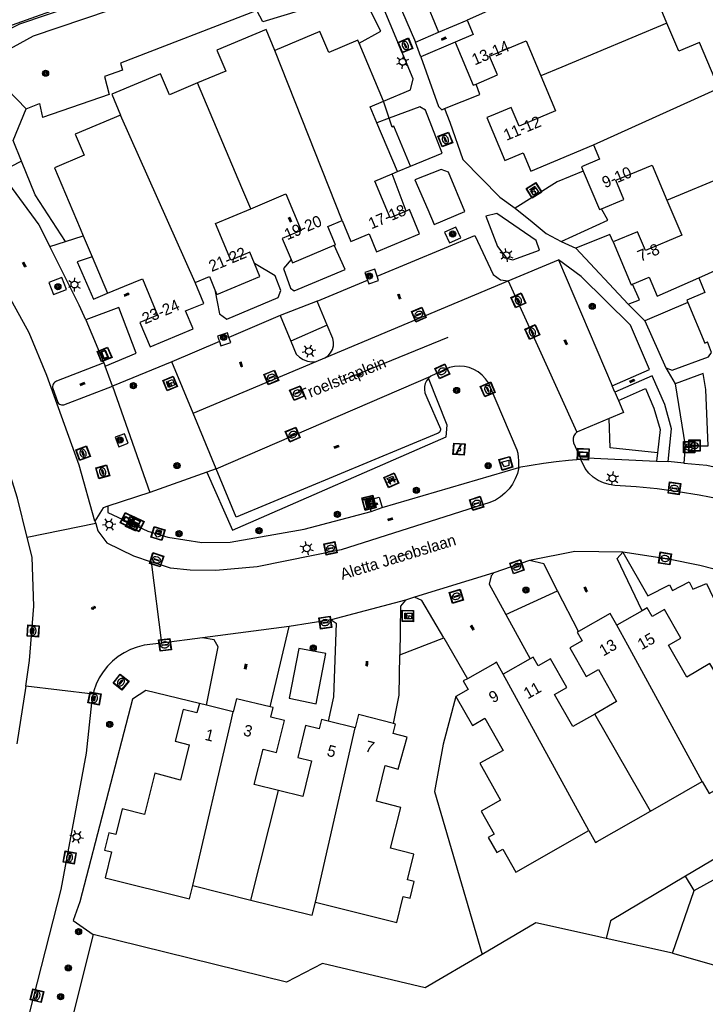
# Model space of a CAD drawing. Header units: metres. Extents: x 93870 to 95789, y 463036 to 464040.
# Tile 327 of 344: x 95543 to 95604, y 463546 to 463633. Entities that reach past the tile are written whole.
import ezdxf
from ezdxf.enums import TextEntityAlignment as Align

# ---------------------------------------------------------------- set-up
doc = ezdxf.new("R2010")
doc.units = ezdxf.units.M
doc.header["$LTSCALE"] = 25.4
for name, color, linetype in [('B_BEBOUWINGSGRENS_0', 1, 'Continuous'), ('B_LUIFEL_1', 200, 'Continuous'), ('B_TUSSENMUUR_0', 7, 'Continuous'), ('G_GRENS_ALGEMEEN_0', 7, 'Continuous'), ('Q_AFVALBAK_0', 7, 'Continuous'), ('Q_BANK_0', 7, 'Continuous'), ('Q_BOOM_0', 3, 'Continuous'), ('Q_BRANDKRAAN_0', 5, 'Continuous'), ('Q_BRIEVENBUS_0', 7, 'Continuous'), ('Q_DAMWAND_0', 6, 'Continuous'), ('Q_ELEKTRAKAST_0', 7, 'Continuous'), ('Q_INSPECTIE_OF_RIOOLPUT_0', 253, 'Continuous'), ('Q_KOLK_0', 254, 'Continuous'), ('Q_LICHTMAST_0', 2, 'Continuous'), ('Q_RECLAMEZUIL_0', 232, 'Continuous'), ('Q_SPEELVOORZIENING_0', 45, 'Continuous'), ('Q_STRAATNAAMBORD_0', 7, 'Continuous'), ('S_GBKN_SYMBOOL_GV_GROOT_0', 7, 'Continuous'), ('S_GBKN_SYMBOOL_OV_GROOT_0', 7, 'Continuous'), ('T_CULTUURGRENS_0', 76, 'Continuous'), ('T_HAAG_0', 87, 'Continuous'), ('T_HEK_0', 57, 'Continuous'), ('T_HEK_LIJN_0', 6, 'Continuous'), ('T_WALBESCHERMING_0', 45, 'Continuous'), ('V_WEGGRENS_0', 7, 'Continuous'), ('Z_GBKN_HUISNUMMER_0', 252, 'Continuous'), ('Z_STRAATNAAM_0', 252, 'Continuous')]:
    doc.layers.add(name, color=color, linetype=linetype)

# ---------------------------------------------------------------- blocks, each defined once
blk = doc.blocks.new('Q_AFVALBAK')
for points in [[(-0.5, 0.5), (0.5, 0.5), (0.5, -0.5), (-0.5, -0.5)], [(-0.336, 0.197), (0.331, 0.197), (0.19, -0.251), (-0.196, -0.251)]]:
    blk.add_lwpolyline(points, close=True)
blk.add_lwpolyline([(-0.442, 0.464), (0.438, 0.464, -0.414214), (0.459, 0.442), (0.459, -0.437, -0.414214), (0.438, -0.459), (-0.442, -0.459, -0.414214), (-0.463, -0.437), (-0.463, 0.442), (-0.463, 0.444), (-0.463, 0.446), (-0.463, 0.448), (-0.462, 0.45), (-0.461, 0.451), (-0.46, 0.453), (-0.459, 0.455), (-0.458, 0.456), (-0.457, 0.457), (-0.456, 0.459), (-0.454, 0.46), (-0.453, 0.461), (-0.451, 0.462), (-0.449, 0.462), (-0.447, 0.463), (-0.446, 0.463), (-0.444, 0.464), (-0.442, 0.464)], format="xyb")
blk = doc.blocks.new('Q_STRAATNAAMBORD')
for points in [[(-0.5, 0.5), (0.5, 0.5), (0.5, -0.5), (-0.5, -0.5)], [(-0.369, 0.22), (0.358, 0.22), (0.358, -0.214), (-0.369, -0.214)]]:
    blk.add_lwpolyline(points, close=True)
for points in [[(-0.442, 0.464), (0.438, 0.464, -0.414214), (0.459, 0.442), (0.459, -0.437, -0.414214), (0.438, -0.459), (-0.442, -0.459, -0.414214), (-0.463, -0.437), (-0.463, 0.442), (-0.463, 0.444), (-0.463, 0.446), (-0.463, 0.448), (-0.462, 0.45), (-0.461, 0.451), (-0.46, 0.453), (-0.459, 0.455), (-0.458, 0.456), (-0.457, 0.457), (-0.456, 0.459), (-0.454, 0.46), (-0.453, 0.461), (-0.451, 0.462), (-0.449, 0.462), (-0.447, 0.463), (-0.446, 0.463), (-0.444, 0.464), (-0.442, 0.464)], [(-0.287, 0.16), (0.281, 0.16, -0.414214), (0.303, 0.139), (0.303, -0.134, -0.414214), (0.281, -0.156), (-0.287, -0.156, -0.414214), (-0.308, -0.134), (-0.308, 0.139), (-0.308, 0.14), (-0.308, 0.142), (-0.307, 0.144), (-0.307, 0.146), (-0.306, 0.148), (-0.305, 0.149), (-0.304, 0.151), (-0.303, 0.152), (-0.302, 0.154), (-0.3, 0.155), (-0.299, 0.156), (-0.297, 0.157), (-0.296, 0.158), (-0.294, 0.159), (-0.292, 0.159), (-0.29, 0.16), (-0.288, 0.16), (-0.287, 0.16)]]:
    blk.add_lwpolyline(points, format="xyb")
blk = doc.blocks.new('Q_ELEKTRAKAST')
for points in [[(-0.5, 0.5), (0.5, 0.5), (0.5, -0.5), (-0.5, -0.5)], [(-0.262, 0.264), (0.25, 0.264), (0.25, 0.187), (-0.262, 0.187)], [(-0.262, 0.107), (0.25, 0.107), (0.25, -0.332), (-0.262, -0.332)]]:
    blk.add_lwpolyline(points, close=True)
blk.add_lwpolyline([(-0.442, 0.464), (0.438, 0.464, -0.414214), (0.459, 0.442), (0.459, -0.437, -0.414214), (0.438, -0.459), (-0.442, -0.459, -0.414214), (-0.463, -0.437), (-0.463, 0.442), (-0.463, 0.444), (-0.463, 0.446), (-0.463, 0.448), (-0.462, 0.45), (-0.461, 0.451), (-0.46, 0.453), (-0.459, 0.455), (-0.458, 0.456), (-0.457, 0.457), (-0.456, 0.459), (-0.454, 0.46), (-0.453, 0.461), (-0.451, 0.462), (-0.449, 0.462), (-0.447, 0.463), (-0.446, 0.463), (-0.444, 0.464), (-0.442, 0.464)], format="xyb")
blk.add_lwpolyline([(-0.177, 0.001, -1), (-0.177, -0.069, -1)], format="xyb", close=True)
blk.add_lwpolyline([(0.044, 0.088), (-0.056, -0.112), (0.044, -0.112), (-0.056, -0.312)])
blk = doc.blocks.new('Q_LICHTMAST')
for points in [[(-0.26, 0.15), (-0.52, 0.3)], [(0, 0.3), (0, 0.6)], [(0.26, 0.15), (0.52, 0.3)], [(-0.26, -0.15), (-0.52, -0.3)], [(0, -0.3), (0, -0.6)], [(0.26, -0.15), (0.52, -0.3)]]:
    blk.add_lwpolyline(points)
blk.add_circle((0, 0), 0.3)
blk = doc.blocks.new('Q_KOLK')
blk.add_lwpolyline([(-0.5, 0.5), (0.5, 0.5), (0.5, -0.5), (-0.5, -0.5)], close=True)
for points in [[(-0.442, 0.464), (0.438, 0.464, -0.414214), (0.459, 0.442), (0.459, -0.437, -0.414214), (0.438, -0.459), (-0.442, -0.459, -0.414214), (-0.463, -0.437), (-0.463, 0.442, -0.414214), (-0.442, 0.464)], [(-0.345, 0.105, 0.380426), (-0.276, -0.18)], [(-0.008, 0.266, 0.240218), (-0.345, 0.105)], [(-0.194, 0.045, 0.853344), (-0.194, -0.032)], [(0.331, 0.111, 0.240191), (-0.008, 0.266)], [(0.185, -0.032, 0.849746), (0.185, 0.045)], [(0.267, -0.176, 0.380426), (0.331, 0.111)], [(-0.276, -0.18, 0.148452), (0.012, -0.257)], [(0.012, -0.257, 0.131742), (0.267, -0.176)]]:
    blk.add_lwpolyline(points, format="xyb")
for points in [[(-0.194, 0.045), (0.185, 0.045)], [(0.185, -0.032), (-0.194, -0.032)]]:
    blk.add_lwpolyline(points)
blk = doc.blocks.new('Q_INSPECTIE_OF_RIOOLPUT')
blk.add_lwpolyline([(-0.5, 0.5), (0.5, 0.5), (0.5, -0.5), (-0.5, -0.5)], close=True)
for points in [[(-0.442, 0.464), (0.438, 0.464, -0.414214), (0.459, 0.442), (0.459, -0.437, -0.414214), (0.438, -0.459), (-0.442, -0.459, -0.414214), (-0.463, -0.437), (-0.463, 0.442), (-0.463, 0.444), (-0.463, 0.446), (-0.463, 0.448), (-0.462, 0.45), (-0.461, 0.451), (-0.46, 0.453), (-0.459, 0.455), (-0.458, 0.456), (-0.457, 0.457), (-0.456, 0.459), (-0.454, 0.46), (-0.453, 0.461), (-0.451, 0.462), (-0.449, 0.462), (-0.447, 0.463), (-0.446, 0.463), (-0.444, 0.464), (-0.442, 0.464)], [(-0.345, 0.105, 0.380426), (-0.276, -0.18)], [(-0.008, 0.266, 0.240218), (-0.345, 0.105)], [(-0.194, 0.045, 0.853344), (-0.194, -0.032)], [(0.331, 0.111, 0.240191), (-0.008, 0.266)], [(0.185, -0.032, 0.849746), (0.185, 0.045)], [(0.267, -0.176, 0.380426), (0.331, 0.111)], [(-0.276, -0.18, 0.148452), (0.012, -0.257)], [(0.012, -0.257, 0.131742), (0.267, -0.176)]]:
    blk.add_lwpolyline(points, format="xyb")
for points in [[(-0.194, 0.045), (0.185, 0.045)], [(0.185, -0.032), (-0.194, -0.032)]]:
    blk.add_lwpolyline(points)
blk = doc.blocks.new('Q_BRANDKRAAN')
blk.add_lwpolyline([(-0.5, 0.5), (0.5, 0.5), (0.5, -0.5), (-0.5, -0.5)], close=True)
for points in [[(-0.442, 0.464), (0.438, 0.464, -0.414214), (0.459, 0.442), (0.459, -0.437, -0.414214), (0.438, -0.459), (-0.442, -0.459, -0.414214), (-0.463, -0.437), (-0.463, 0.442), (-0.463, 0.444), (-0.463, 0.446), (-0.463, 0.448), (-0.462, 0.45), (-0.461, 0.451), (-0.46, 0.453), (-0.459, 0.455), (-0.458, 0.456), (-0.457, 0.457), (-0.456, 0.459), (-0.454, 0.46), (-0.453, 0.461), (-0.451, 0.462), (-0.449, 0.462), (-0.447, 0.463), (-0.446, 0.463), (-0.444, 0.464), (-0.442, 0.464)], [(-0.345, 0.105, 0.380426), (-0.276, -0.18)], [(-0.008, 0.266, 0.240218), (-0.345, 0.105)], [(-0.194, 0.045, 0.853344), (-0.194, -0.032)], [(0.331, 0.111, 0.240191), (-0.008, 0.266)], [(0.185, -0.032, 0.849746), (0.185, 0.045)], [(0.267, -0.176, 0.380426), (0.331, 0.111)], [(-0.276, -0.18, 0.148452), (0.012, -0.257)], [(0.012, -0.257, 0.131742), (0.267, -0.176)]]:
    blk.add_lwpolyline(points, format="xyb")
for points in [[(-0.194, 0.045), (0.185, 0.045)], [(0.185, -0.032), (-0.194, -0.032)]]:
    blk.add_lwpolyline(points)
blk = doc.blocks.new('Q_SPEELVOORZIENING')
blk.add_lwpolyline([(-0.5, 0.5), (0.5, 0.5), (0.5, -0.5), (-0.5, -0.5)], close=True)
for points in [[(-0.442, 0.464), (0.438, 0.464, -0.414214), (0.459, 0.442), (0.459, -0.437, -0.414214), (0.438, -0.459), (-0.442, -0.459, -0.414214), (-0.463, -0.437), (-0.463, 0.442), (-0.463, 0.444), (-0.463, 0.446), (-0.463, 0.448), (-0.462, 0.45), (-0.461, 0.451), (-0.46, 0.453), (-0.459, 0.455), (-0.458, 0.456), (-0.457, 0.457), (-0.456, 0.459), (-0.454, 0.46), (-0.453, 0.461), (-0.451, 0.462), (-0.449, 0.462), (-0.447, 0.463), (-0.446, 0.463), (-0.444, 0.464), (-0.442, 0.464)], [(-0.363, 0.198, 1.168313), (-0.386, 0.141)], [(-0.087, 0.021, 0.778987), (-0.04, -0.167)], [(-0.04, -0.167, 0.508825), (0.056, -0.036)], [(0.355, -0.156, 1.031322), (0.378, -0.1)]]:
    blk.add_lwpolyline(points, format="xyb")
for points in [[(-0.386, 0.141), (-0.087, 0.021)], [(-0.363, 0.198), (0.378, -0.1)], [(0.056, -0.036), (0.355, -0.156)]]:
    blk.add_lwpolyline(points)
blk = doc.blocks.new('Q_BRIEVENBUS')
for points in [[(-0.5, 0.5), (0.5, 0.5), (0.5, -0.5), (-0.5, -0.5)], [(-0.31, 0.1), (-0.053, 0.1), (-0.031, 0.031), (-0.053, 0.01), (-0.31, 0.01), (-0.332, 0.031)], [(0.056, 0.1), (0.314, 0.1), (0.335, 0.031), (0.314, 0.01), (0.056, 0.01), (0.035, 0.031)]]:
    blk.add_lwpolyline(points, close=True)
blk.add_lwpolyline([(-0.442, 0.464), (0.438, 0.464, -0.414214), (0.459, 0.442), (0.459, -0.437, -0.414214), (0.438, -0.459), (-0.442, -0.459, -0.414214), (-0.463, -0.437), (-0.463, 0.442), (-0.463, 0.444), (-0.463, 0.446), (-0.463, 0.448), (-0.462, 0.45), (-0.461, 0.451), (-0.46, 0.453), (-0.459, 0.455), (-0.458, 0.456), (-0.457, 0.457), (-0.456, 0.459), (-0.454, 0.46), (-0.453, 0.461), (-0.451, 0.462), (-0.449, 0.462), (-0.447, 0.463), (-0.446, 0.463), (-0.444, 0.464), (-0.442, 0.464)], format="xyb")
blk = doc.blocks.new('Q_RECLAMEZUIL')
blk.add_lwpolyline([(-0.5, 0.5), (0.5, 0.5), (0.5, -0.5), (-0.5, -0.5)], close=True)
for points in [[(-0.442, 0.464), (0.438, 0.464, -0.414214), (0.459, 0.442), (0.459, -0.437, -0.414214), (0.438, -0.459), (-0.442, -0.459, -0.414214), (-0.463, -0.437), (-0.463, 0.442), (-0.463, 0.444), (-0.463, 0.446), (-0.463, 0.448), (-0.462, 0.45), (-0.461, 0.451), (-0.46, 0.453), (-0.459, 0.455), (-0.458, 0.456), (-0.457, 0.457), (-0.456, 0.459), (-0.454, 0.46), (-0.453, 0.461), (-0.451, 0.462), (-0.449, 0.462), (-0.447, 0.463), (-0.446, 0.463), (-0.444, 0.464), (-0.442, 0.464)], [(-0.132, 0.045, 0.550274), (-0.132, -0.036)], [(0.126, -0.036, 0.506565), (0.126, 0.045)], [(-0.132, -0.14, 0.502509), (-0.132, -0.221)], [(0.126, -0.221, 0.554525), (0.126, -0.14)]]:
    blk.add_lwpolyline(points, format="xyb")
for points in [[(-0.228, 0.17), (-0.002, 0.326), (0.215, 0.17)], [(0.215, 0.17), (0.215, -0.318), (-0.228, -0.318), (-0.228, 0.17)], [(-0.132, 0.045), (0.126, 0.045)], [(0.126, -0.036), (-0.132, -0.036)], [(-0.132, -0.14), (0.126, -0.14)], [(0.126, -0.221), (-0.132, -0.221)]]:
    blk.add_lwpolyline(points)
blk = doc.blocks.new('Q_BANK')
blk.add_lwpolyline([(-0.5, 0.5), (0.5, 0.5), (0.5, -0.5), (-0.5, -0.5)], close=True)
blk.add_lwpolyline([(-0.442, 0.464), (0.438, 0.464, -0.414214), (0.459, 0.442), (0.459, -0.437, -0.414214), (0.438, -0.459), (-0.442, -0.459, -0.414214), (-0.463, -0.437), (-0.463, 0.442), (-0.463, 0.444), (-0.463, 0.446), (-0.463, 0.448), (-0.462, 0.45), (-0.461, 0.451), (-0.46, 0.453), (-0.459, 0.455), (-0.458, 0.456), (-0.457, 0.457), (-0.456, 0.459), (-0.454, 0.46), (-0.453, 0.461), (-0.451, 0.462), (-0.449, 0.462), (-0.447, 0.463), (-0.446, 0.463), (-0.444, 0.464), (-0.442, 0.464)], format="xyb")
for points in [[(-0.267, 0.022), (-0.366, -0.078)], [(-0.18, 0.132), (-0.267, 0.132), (-0.267, 0.276)], [(-0.267, 0.276), (0.258, 0.276), (0.258, 0.132), (0.173, 0.132)], [(-0.18, 0.022), (-0.267, 0.022)], [(-0.267, 0.022), (-0.18, 0.022)], [(-0.18, 0.022), (-0.18, 0.132)], [(-0.18, 0.132), (-0.144, 0.132)], [(-0.144, 0.132), (-0.144, 0.022)], [(0.131, 0.132), (-0.144, 0.132)], [(0.131, 0.022), (-0.144, 0.022)], [(-0.144, 0.022), (0.131, 0.022)], [(0.131, 0.022), (-0.144, 0.022)], [(-0.144, 0.022), (0.131, 0.022)], [(-0.144, 0.022), (0.131, 0.022)], [(0.131, 0.022), (0.131, 0.132)], [(0.131, 0.132), (0.173, 0.132)], [(0.173, 0.132), (0.173, 0.022)], [(0.173, 0.022), (0.255, 0.022)], [(0.173, 0.022), (0.255, 0.022)], [(0.255, 0.022), (0.357, -0.078)], [(-0.236, -0.078), (-0.366, -0.078)], [(-0.192, -0.078), (-0.192, -0.27), (-0.236, -0.27), (-0.236, -0.078)], [(-0.236, -0.078), (-0.192, -0.078)], [(0.183, -0.078), (-0.192, -0.078)], [(0.226, -0.078), (0.226, -0.268), (0.183, -0.268), (0.183, -0.078)], [(0.183, -0.078), (0.226, -0.078)], [(0.357, -0.078), (0.226, -0.078)]]:
    blk.add_lwpolyline(points)
blk = doc.blocks.new('Q_BOOM')
for radius in [0.27, 0.18, 0.09]:
    blk.add_circle((0, 0), radius)
blk = doc.blocks.new('S_GBKN_SYMBOOL_OV_GROOT')
for points in [[(-0.21875, 0.0625), (0.21875, 0.0625)], [(-0.21875, 0), (0.21875, 0)], [(-0.1875, 0.0625), (-0.1875, 0)], [(-0.125, 0.09375), (-0.125, 0.0625)], [(-0.125, 0), (-0.125, -0.0625)], [(-0.0625, 0.0625), (-0.0625, 0)], [(0, 0.09375), (0, 0.0625)], [(0, 0), (0, -0.0625)], [(0.0625, 0.0625), (0.0625, 0)], [(0.125, 0.09375), (0.125, 0.0625)], [(0.125, 0), (0.125, -0.0625)], [(0.1875, 0.0625), (0.1875, 0)], [(-0.21875, -0.0625), (0.21875, -0.0625)], [(-0.1875, -0.0625), (-0.1875, -0.09375)], [(-0.0625, -0.0625), (-0.0625, -0.09375)], [(0.0625, -0.0625), (0.0625, -0.09375)], [(0.1875, -0.0625), (0.1875, -0.09375)]]:
    blk.add_lwpolyline(points)
blk = doc.blocks.new('S_GBKN_SYMBOOL_GV_GROOT')
for points in [[(-0.1875, 0.03125), (-0.09375, 0.09375)], [(-0.1875, -0.0625), (0.0625, 0.09375)], [(-0.1875, 0.09375), (0.125, -0.09375)], [(-0.1875, 0), (-0.03125, -0.09375)], [(-0.125, -0.09375), (0.1875, 0.09375)], [(-0.0625, 0.09375), (0.1875, -0.0625)], [(0.03125, -0.09375), (0.1875, 0)], [(0.09375, 0.09375), (0.1875, 0.03125)]]:
    blk.add_lwpolyline(points)

msp = doc.modelspace()

# ---------------------------------------------------------------- linework, layer by layer
at = {"layer": 'B_BEBOUWINGSGRENS_0'}
for p, q in [((95578.75, 463635.75), (95580.32, 463631.99)), ((95600.39, 463632.78), (95599.35, 463635.27)), ((95580.32, 463631.99), (95582.83, 463633.04)), ((95575.48, 463625.9), (95573.325, 463631.02)), ((95576.69, 463619.7), (95574.88, 463623.998)), ((95576.22, 463619.504), (95576.69, 463619.7)), ((95549.056, 463614.044), (95549.834, 463612.193)), ((95549.834, 463612.193), (95551.178, 463608.997)), ((95598.231, 463581.049), (95596.01, 463579.78)), ((95588.378, 463576.826), (95586, 463575.48)), ((95559.892, 463572.748), (95559.27, 463572.9)), ((95562.25, 463572.17), (95559.892, 463572.748)), ((95572.98, 463570.76), (95570.614, 463571.343)), ((95598.95, 463563.41), (95603.51, 463566.02)), ((95558.69, 463556.87), (95563.8, 463555.6))]:
    msp.add_line(p, q, dxfattribs=at)
for points in [[(95582.83, 463633.04), (95583.37, 463631.76), (95581.78, 463631.09)], [(95604.96, 463627.06), (95603.28, 463631.06), (95601.44, 463630.29), (95600.39, 463632.78)], [(95565.92, 463630.37), (95565.14, 463632.21), (95560.82, 463630.39), (95561.59, 463628.55), (95559.1, 463627.51)], [(95573.325, 463631.02), (95573.22, 463631.27), (95570.66, 463630.19), (95569.88, 463632.03), (95565.92, 463630.37)], [(95581.78, 463631.09), (95583.37, 463627.31), (95583.617, 463627.414)], [(95583.617, 463627.414), (95585.51, 463628.21), (95584.81, 463629.87), (95588.02, 463631.21), (95589.31, 463628.13)], [(95559.1, 463627.51), (95556.63, 463626.47), (95555.85, 463628.31), (95551.56, 463626.51), (95552.33, 463624.66)], [(95589.31, 463628.13), (95590.61, 463625.04), (95587.4, 463623.69), (95586.71, 463625.35), (95584.935, 463624.612), (95584.57, 463624.46), (95586.15, 463620.68), (95587.75, 463621.35), (95588.42, 463619.73), (95593.95, 463622.05)], [(95574.88, 463623.998), (95574.29, 463625.4), (95575.48, 463625.9)], [(95552.33, 463624.66), (95548.36, 463622.99), (95549.13, 463621.14), (95546.53, 463620.05), (95548.78, 463614.7), (95549.056, 463614.044)], [(95593.95, 463622.05), (95594.47, 463620.79), (95592.89, 463620.12), (95593.046, 463619.75)], [(95577.451, 463616.234), (95576.06, 463615.65), (95574.7, 463618.87), (95576.22, 463619.504)], [(95593.046, 463619.75), (95594.48, 463616.36), (95594.643, 463616.429)], [(95594.643, 463616.429), (95596.61, 463617.26), (95595.91, 463618.94), (95599.11, 463620.28), (95600.41, 463617.18)], [(95563.79, 463616.44), (95566.87, 463617.74), (95568.23, 463614.52), (95566.57, 463613.82), (95567.333, 463611.984)], [(95600.41, 463617.18), (95601.71, 463614.1), (95598.51, 463612.75), (95597.81, 463614.41), (95595.68, 463613.51)], [(95564.125, 463611.608), (95563.7, 463612.62), (95562.04, 463611.92), (95560.69, 463615.14), (95563.79, 463616.44)], [(95571.84, 463615.39), (95572.61, 463613.55), (95574.2, 463614.22), (95574.86, 463612.64), (95578.64, 463614.23), (95577.75, 463616.36), (95577.451, 463616.234)], [(95571.129, 463613.223), (95571.24, 463613.27), (95570.58, 463614.86), (95571.84, 463615.39)], [(95595.68, 463613.51), (95597.26, 463609.74), (95597.377, 463609.789)], [(95567.333, 463611.984), (95567.46, 463611.68), (95571.129, 463613.223)], [(95560.644, 463609.29), (95560.81, 463608.89), (95564.6, 463610.48), (95564.125, 463611.608)], [(95551.178, 463608.997), (95552.684, 463609.633), (95554.263, 463610.277), (95555.58, 463607.079), (95554.04, 463606.43), (95554.95, 463604.28)], [(95554.95, 463604.28), (95558.72, 463605.87), (95558.06, 463607.44), (95559.52, 463608.05), (95559.66, 463608.11), (95558.89, 463609.95)], [(95558.89, 463609.95), (95560.15, 463610.48), (95560.644, 463609.29)], [(95597.377, 463609.789), (95598.85, 463610.41), (95599.538, 463608.752), (95603.2, 463610.35)], [(95603.2, 463610.35), (95603.74, 463609.06), (95602.16, 463608.39), (95602.244, 463608.192)], [(95602.244, 463608.192), (95603.75, 463604.62), (95603.966, 463604.711)], [(95596.01, 463579.78), (95595.42, 463580.83), (95592.611, 463579.227)], [(95604.17, 463576.41), (95602.17, 463575.22), (95600.55, 463578.02), (95601.63, 463578.65), (95600.18, 463581.18), (95599.1, 463580.56), (95598.67, 463581.3), (95598.231, 463581.049)], [(95592.611, 463579.227), (95592.51, 463579.17), (95592.94, 463578.42), (95591.85, 463577.8), (95593.29, 463575.26), (95594.38, 463575.88), (95595.98, 463573.06), (95594.05, 463571.96)], [(95586, 463575.48), (95585.41, 463576.52), (95585.28, 463576.45), (95582.846, 463575.08)], [(95594.05, 463571.96), (95592.12, 463570.87), (95590.52, 463573.69), (95591.61, 463574.31), (95590.17, 463576.84), (95589.08, 463576.22), (95588.65, 463576.98), (95588.378, 463576.826)], [(95603.51, 463566.02), (95604.11, 463564.97), (95610.78, 463568.77), (95609.63, 463570.82), (95610.17, 463571.12), (95609.41, 463572.47), (95608.87, 463572.16), (95607.72, 463574.2), (95606.08, 463573.22), (95604.17, 463576.41)], [(95582.846, 463575.08), (95582.49, 463574.88), (95582.93, 463574.13), (95581.84, 463573.5)], [(95559.27, 463572.9), (95559.06, 463572.07), (95557.85, 463572.37), (95557.15, 463569.57), (95558.36, 463569.27), (95557.61, 463566.15), (95555.34, 463566.75), (95554.45, 463563.14), (95552.48, 463563.63), (95551.92, 463561.36), (95551.31, 463561.51), (95550.94, 463560), (95551.54, 463559.85), (95550.97, 463557.56), (95558.4, 463555.71), (95558.69, 463556.87)], [(95565.489, 463572.597), (95562.53, 463573.32), (95562.25, 463572.17)], [(95581.84, 463573.5), (95583.29, 463570.97), (95584.38, 463571.59), (95586, 463568.77), (95583.94, 463567.65), (95585.77, 463564.4), (95584.05, 463563.42), (95585.21, 463561.4), (95584.67, 463561.09), (95585.43, 463559.77), (95585.97, 463560.07), (95587.12, 463558.06), (95593.54, 463561.71)], [(95566.24, 463565.24), (95564.1, 463565.76), (95564.87, 463568.88), (95566.07, 463568.59), (95566.76, 463571.41), (95565.56, 463571.7), (95565.76, 463572.53), (95565.489, 463572.597)], [(95576.344, 463571.137), (95573.38, 463571.89), (95573.26, 463571.92), (95572.98, 463570.76)], [(95570.614, 463571.343), (95570.02, 463571.49), (95569.82, 463570.66), (95568.61, 463570.95), (95567.92, 463568.13), (95569.13, 463567.84), (95568.36, 463564.72), (95566.24, 463565.24)], [(95569.48, 463555.42), (95576.64, 463553.63), (95577.21, 463555.9), (95577.81, 463555.75), (95578.18, 463557.24), (95577.58, 463557.39), (95578.15, 463559.65), (95576.1, 463560.17), (95577, 463563.75), (95574.85, 463564.29), (95575.62, 463567.43), (95576.749, 463567.108), (95577.555, 463569.936), (95576.33, 463570.25), (95576.53, 463571.09), (95576.344, 463571.137)], [(95593.54, 463561.71), (95594.13, 463560.67), (95594.26, 463560.74), (95598.95, 463563.41)], [(95563.8, 463555.6), (95569.04, 463554.3), (95569.19, 463554.26), (95569.48, 463555.42)]]:
    msp.add_lwpolyline(points, dxfattribs=at)
at = {"layer": 'B_LUIFEL_1'}
for p, q in [((95575.98, 463624.406), (95575.48, 463625.9)), ((95576.69, 463619.7), (95577.852, 463620.185))]:
    msp.add_line(p, q, dxfattribs=at)
msp.add_lwpolyline([(95577.852, 463620.185), (95576.382, 463623.703), (95576.244, 463623.615), (95575.98, 463624.406)], dxfattribs=at)
at = {"layer": 'B_TUSSENMUUR_0'}
for p, q in [((95593.02, 463637.66), (95582.83, 463633.04)), ((95571.84, 463615.39), (95565.92, 463630.37)), ((95593.95, 463622.05), (95604.96, 463627.06)), ((95558.89, 463609.95), (95552.33, 463624.66)), ((95600.41, 463617.18), (95611.5, 463621.84)), ((95603.2, 463610.35), (95616.07, 463616.13)), ((95593.54, 463561.71), (95586, 463575.48)), ((95598.95, 463563.41), (95594.05, 463571.96)), ((95569.48, 463555.42), (95572.98, 463570.76)), ((95563.8, 463555.6), (95566.24, 463565.24))]:
    msp.add_line(p, q, dxfattribs=at)
for points in [[(95600.39, 463632.78), (95591.154, 463628.904), (95589.31, 463628.13)], [(95563.79, 463616.44), (95563.009, 463618.283), (95559.1, 463627.51)], [(95603.51, 463566.02), (95596.967, 463578.023), (95596.01, 463579.78)], [(95558.69, 463556.87), (95562.067, 463571.382), (95562.25, 463572.17)]]:
    msp.add_lwpolyline(points, dxfattribs=at)
at = {"layer": 'G_GRENS_ALGEMEEN_0'}
for p, q in [((95547.485, 463613.545), (95544.82, 463617.66)), ((95602.244, 463608.192), (95598.45, 463606.58)), ((95596.04, 463585.67), (95596.511, 463586.205)), ((95598.231, 463581.049), (95596.04, 463585.67)), ((95586.235, 463580.731), (95590.787, 463582.816)), ((95592.611, 463579.227), (95590.787, 463582.816)), ((95586.235, 463580.731), (95588.378, 463576.826)), ((95565.489, 463572.597), (95567.169, 463579.68)), ((95576.909, 463577.18), (95580.767, 463578.66)), ((95580.767, 463578.66), (95582.846, 463575.08))]:
    msp.add_line(p, q, dxfattribs=at)
for points in [[(95580.838, 463625.246), (95583.95, 463626.5), (95583.617, 463627.414)], [(95593.046, 463619.75), (95590.74, 463618.81), (95587.058, 463616.476)], [(95591.105, 463613.565), (95595.21, 463615.42), (95594.643, 463616.429)], [(95600.31, 463602.45), (95600.87, 463602.22), (95604.06, 463603.4), (95604.34, 463603.79), (95603.966, 463604.711)], [(95604.022, 463595.568), (95603.84, 463600.529), (95603.6, 463601.94), (95601.14, 463601.02)], [(95574.39, 463589.78), (95574.127, 463590.792), (95575.09, 463591.04), (95575.35, 463590.13)], [(95596.511, 463586.205), (95598.738, 463582.369), (95600.625, 463583.33), (95600.898, 463582.836), (95602.352, 463583.602), (95602.676, 463582.966), (95603.897, 463583.447), (95606.307, 463578.363)], [(95590.787, 463582.816), (95589.58, 463585.19), (95588.309, 463585.479)], [(95585.164, 463584.403), (95584.94, 463584.12), (95584.77, 463583.4), (95586.235, 463580.731)], [(95580.767, 463578.66), (95578.85, 463581.96), (95578.21, 463582.242)], [(95577.42, 463581.998), (95576.98, 463581.46), (95576.909, 463577.18)], [(95570.859, 463580.264), (95571.3, 463579.97), (95571.07, 463573.47), (95570.614, 463571.343)], [(95559.892, 463572.748), (95560.93, 463577.87), (95560.58, 463578.5), (95559.553, 463578.67)], [(95576.344, 463571.137), (95576.85, 463573.64), (95576.909, 463577.18)]]:
    msp.add_lwpolyline(points, dxfattribs=at)
at = {"layer": 'Q_DAMWAND_0'}
for p, q in [((95595.045, 463552.217), (95593.78, 463552.501)), ((95600.895, 463550.931), (95595.045, 463552.217))]:
    msp.add_line(p, q, dxfattribs=at)
at = {"layer": 'T_CULTUURGRENS_0'}
for p, q in [((95540.19, 463629.19), (95544.03, 463625.24)), ((95543.613, 463620.629), (95541.762, 463619.655)), ((95592.38, 463612.98), (95597, 463608.05)), ((95570.519, 463606.185), (95567.309, 463604.789)), ((95569.553, 463602.992), (95570.315, 463603.312)), ((95599.117, 463601.738), (95595.821, 463600.308)), ((95595.821, 463600.308), (95596.134, 463599.571)), ((95599.578, 463594.961), (95599.499, 463594.226)), ((95560.744, 463593.549), (95559.933, 463593.26)), ((95562.499, 463589.302), (95560.744, 463593.549)), ((95599.499, 463594.226), (95600.5, 463594.18)), ((95559.933, 463593.26), (95554.91, 463591.47)), ((95602.79, 463556.45), (95602.047, 463557.701))]:
    msp.add_line(p, q, dxfattribs=at)
for points in [[(95595.68, 463613.51), (95595.37, 463614.16), (95592.38, 463612.98)], [(95597, 463608.05), (95597.98, 463608.42), (95597.377, 463609.789)], [(95559.933, 463593.26), (95562.191, 463588.15), (95580.995, 463596.353), (95581.073, 463597.391), (95579.427, 463601.519)], [(95579.427, 463601.519), (95579.258, 463601.303), (95579.138, 463601.057), (95579.073, 463600.792), (95579.065, 463600.518), (95579.115, 463600.249), (95579.295, 463599.829), (95580.478, 463597.067), (95580.476, 463596.978), (95580.454, 463596.892), (95580.413, 463596.813), (95580.354, 463596.746), (95580.282, 463596.694), (95562.499, 463589.302)], [(95600.5, 463594.18), (95600.81, 463597.08), (95600.21, 463599.22), (95599.117, 463601.738)], [(95596.134, 463599.571), (95598.518, 463600.606), (95599.266, 463598.884), (95599.795, 463596.995), (95599.578, 463594.961)], [(95599.578, 463594.961), (95595.405, 463595.407), (95595.319, 463597.98)], [(95602.02, 463595.56), (95603.363, 463595.565), (95604.022, 463595.568)]]:
    msp.add_lwpolyline(points, dxfattribs=at)
at = {"layer": 'T_HAAG_0'}
msp.add_lwpolyline([(95573.325, 463631.02), (95575.24, 463632.07), (95573.52, 463635.53), (95564.86, 463632.88), (95564.32, 463633.87), (95552.33, 463629.25), (95552.51, 463628.63), (95550.94, 463628.08), (95551.35, 463626.49), (95545.47, 463624.47)], dxfattribs=at)
at = {"layer": 'T_HEK_0'}
for p, q in [((95544.82, 463617.66), (95543.613, 463620.629)), ((95600.895, 463550.931), (95602.79, 463556.45))]:
    msp.add_line(p, q, dxfattribs=at)
for points in [[(95544.03, 463625.24), (95545.21, 463625.7), (95545.47, 463624.47)], [(95543.613, 463620.629), (95542.88, 463622.43), (95544.03, 463625.24)], [(95559.27, 463572.9), (95554.56, 463574.03), (95553.39, 463573.28), (95548.75, 463555.44), (95548.162, 463553.804), (95549.92, 463552.57)], [(95581.84, 463573.5), (95580.71, 463569.33), (95579.95, 463565.16), (95584.142, 463550.816)], [(95616.39, 463566.22), (95609.021, 463561.843), (95602.047, 463557.701)], [(95602.79, 463556.45), (95609.876, 463560.326), (95613.52, 463562.32)], [(95602.047, 463557.701), (95595.43, 463553.77), (95595.045, 463552.217)]]:
    msp.add_lwpolyline(points, dxfattribs=at)
at = {"layer": 'T_HEK_LIJN_0'}
msp.add_line((95538.212, 463630.989), (95557.84, 463637.981), dxfattribs=at)
at = {"layer": 'T_WALBESCHERMING_0'}
msp.add_line((95549.92, 463552.57), (95548.09, 463545.21), dxfattribs=at)
for points in [[(95593.78, 463552.501), (95588.886, 463553.603), (95584.142, 463550.816)], [(95584.142, 463550.816), (95579.122, 463547.866), (95570.1, 463550.02), (95566.943, 463548.358), (95549.92, 463552.57)], [(95600.895, 463550.931), (95605.944, 463549.485), (95611.512, 463541.36), (95610.545, 463537.581)]]:
    msp.add_lwpolyline(points, dxfattribs=at)
at = {"layer": 'V_WEGGRENS_0'}
for p, q in [((95576.662, 463634.84), (95578.289, 463631.105)), ((95578.289, 463631.105), (95580.32, 463631.99)), ((95578.756, 463629.798), (95578.289, 463631.105)), ((95581.78, 463631.09), (95578.756, 463629.798)), ((95580.62, 463621.339), (95579.16, 463625.12)), ((95575.98, 463624.406), (95574.88, 463623.998)), ((95577.852, 463620.185), (95580.62, 463621.339)), ((95577.451, 463616.234), (95576.22, 463619.504)), ((95582.633, 463616.201), (95581.19, 463619.65)), ((95546.11, 463613.107), (95547.485, 463613.545)), ((95547.485, 463613.545), (95549.056, 463614.044)), ((95591.105, 463613.565), (95592.38, 463612.98)), ((95586.44, 463610.082), (95590.88, 463611.93)), ((95590.88, 463611.93), (95595.586, 463600.86)), ((95547.582, 463609.32), (95547.164, 463610.383)), ((95569.64, 463608.31), (95574.062, 463610.151)), ((95570.315, 463603.312), (95586.44, 463610.082)), ((95586.44, 463610.082), (95592.484, 463596.783)), ((95569.64, 463608.31), (95566.37, 463607.03)), ((95570.519, 463606.185), (95569.64, 463608.31)), ((95597, 463608.05), (95598.45, 463606.58)), ((95549.282, 463606.651), (95550.864, 463602.877)), ((95566.37, 463607.03), (95561.874, 463605.113)), ((95566.37, 463607.03), (95567.309, 463604.789)), ((95598.45, 463606.58), (95600.31, 463602.45)), ((95561.033, 463604.754), (95556.85, 463602.97)), ((95550.986, 463602.584), (95553.722, 463603.731)), ((95550.864, 463602.877), (95550.986, 463602.584)), ((95551.641, 463600.832), (95550.986, 463602.584)), ((95556.85, 463602.97), (95551.641, 463600.832)), ((95558.721, 463598.444), (95556.85, 463602.97)), ((95558.721, 463598.444), (95569.553, 463602.992)), ((95595.586, 463600.86), (95598.879, 463602.288)), ((95600.31, 463602.45), (95601.14, 463601.02)), ((95560.744, 463593.549), (95579.637, 463601.694)), ((95579.637, 463601.694), (95579.427, 463601.519)), ((95551.641, 463600.832), (95554.91, 463591.47)), ((95595.821, 463600.308), (95595.586, 463600.86)), ((95601.14, 463601.02), (95602.02, 463595.56)), ((95560.744, 463593.549), (95558.721, 463598.444)), ((95552.672, 463596.637), (95551.852, 463596.336)), ((95602.02, 463595.56), (95601.88, 463594.06)), ((95592.772, 463594.538), (95592.843, 463594.38)), ((95592.772, 463594.538), (95599.499, 463594.226)), ((95575.35, 463590.13), (95587.375, 463593.656)), ((95601.88, 463594.06), (95600.5, 463594.18)), ((95554.91, 463591.47), (95551.22, 463590.255)), ((95574.39, 463589.78), (95575.35, 463590.13)), ((95550.153, 463588.725), (95544.123, 463587.517)), ((95550.09, 463588.948), (95550.153, 463588.725)), ((95555.022, 463585.376), (95555.948, 463578.214)), ((95588.309, 463585.479), (95585.164, 463584.403)), ((95585.164, 463584.403), (95578.21, 463582.242)), ((95578.21, 463582.242), (95577.42, 463581.998)), ((95577.42, 463581.998), (95570.859, 463580.264)), ((95567.169, 463579.68), (95559.553, 463578.67)), ((95570.859, 463580.264), (95567.169, 463579.68)), ((95559.553, 463578.67), (95555.948, 463578.214)), ((95543.993, 463574.407), (95543.22, 463569.339)), ((95549.922, 463573.706), (95543.993, 463574.407))]:
    msp.add_line(p, q, dxfattribs=at)
for points in [[(95575.48, 463625.9), (95577.86, 463626.89), (95578.08, 463627.86), (95575.39, 463634.33), (95572.61, 463637.24), (95570.94, 463638.08), (95569.31, 463638.25), (95565.84, 463638.04), (95560.37, 463636.96), (95544.65, 463631.62), (95540.19, 463629.19)], [(95536.351, 463626.073), (95538.39, 463629.73), (95539.14, 463630.55), (95543.47, 463632.71), (95557.74, 463637.56)], [(95544.123, 463587.517), (95543.26, 463590.97), (95541.31, 463597.16), (95538.36, 463604.23), (95536.838, 463606.863), (95534.88, 463610.25), (95533.637, 463611.901), (95530.95, 463615.47), (95526.37, 463620.45), (95521.99, 463623.66), (95517.88, 463626.1), (95508.47, 463629.5)], [(95578.756, 463629.798), (95580.32, 463625.42), (95580.6, 463625.15), (95580.838, 463625.246)], [(95579.16, 463625.12), (95578.66, 463625.4), (95575.98, 463624.406), (95575.98, 463624.406)], [(95580.838, 463625.246), (95581.32, 463624.05), (95582.46, 463620.76), (95585.71, 463617.46), (95587.058, 463616.476)], [(95550.09, 463588.948), (95548.7, 463593.86), (95545.84, 463601.77), (95544.29, 463605.51), (95542.173, 463609.365), (95540.72, 463612.01), (95539.008, 463614.355), (95535.96, 463618.53), (95532.847, 463622.281)], [(95541.762, 463619.655), (95545.15, 463615.03), (95546.11, 463613.107)], [(95581.19, 463619.65), (95580.53, 463619.89), (95578.24, 463618.97), (95579.363, 463616.358), (95579.93, 463615.039), (95582.633, 463616.201)], [(95585.49, 463613.11), (95586.28, 463612.09), (95586.86, 463611.93), (95589.18, 463612.8), (95588.9, 463613.65), (95585.44, 463616.02), (95584.46, 463615.77), (95585.49, 463613.11)], [(95587.058, 463616.476), (95588.539, 463615.288), (95589.785, 463614.262), (95591.105, 463613.565)], [(95581.823, 463614.829), (95580.826, 463614.364), (95581.269, 463613.423), (95582.266, 463613.888), (95581.823, 463614.829)], [(95574.906, 463610.503), (95580.822, 463612.966), (95583.517, 463614.089)], [(95583.517, 463614.089), (95585.13, 463610.64), (95585.77, 463610.19), (95586.44, 463610.082)], [(95549.282, 463606.651), (95548.688, 463607.944), (95547.015, 463611.296), (95546.11, 463613.107)], [(95567.333, 463611.984), (95566.68, 463611.18), (95567.3, 463609.46), (95567.61, 463609.21), (95572.09, 463611.08), (95571.129, 463613.223)], [(95549.834, 463612.193), (95548.509, 463611.774), (95549.964, 463608.483), (95551.178, 463608.997)], [(95598.879, 463602.288), (95597.19, 463606.18), (95592.85, 463610.46), (95590.88, 463611.93)], [(95560.644, 463609.29), (95561.05, 463607.19), (95561.69, 463606.71), (95566.2, 463608.63), (95566.45, 463609.24), (95565.93, 463610.54), (95564.125, 463611.608)], [(95574.906, 463610.503), (95574.701, 463611.116), (95573.837, 463610.827), (95574.062, 463610.151)], [(95547.164, 463610.383), (95546.025, 463609.939), (95546.444, 463608.876), (95547.582, 463609.32)], [(95574.062, 463610.151), (95574.174, 463609.818), (95575.038, 463610.107), (95574.906, 463610.503)], [(95553.722, 463603.731), (95552.2, 463607.74), (95549.282, 463606.651)], [(95570.315, 463603.312), (95570.59, 463603.5), (95570.813, 463603.747), (95570.973, 463604.039), (95571.06, 463604.36), (95571.07, 463604.693), (95571.001, 463605.019), (95570.519, 463606.185)], [(95561.874, 463605.113), (95561.741, 463605.512), (95560.876, 463605.224), (95561.033, 463604.754)], [(95561.033, 463604.754), (95561.161, 463604.37), (95562.026, 463604.659), (95561.874, 463605.113)], [(95567.309, 463604.789), (95567.794, 463603.631), (95568.082, 463603.369), (95568.415, 463603.169), (95568.78, 463603.036), (95569.165, 463602.976), (95569.553, 463602.992)], [(95550.864, 463602.877), (95546.698, 463601.265), (95546.607, 463601.218), (95546.526, 463601.156), (95546.458, 463601.081), (95546.404, 463600.994), (95546.367, 463600.899), (95546.347, 463600.799), (95546.346, 463600.698), (95546.825, 463599.378), (95546.89, 463599.303), (95546.969, 463599.242), (95547.058, 463599.198), (95547.155, 463599.173), (95547.254, 463599.168), (95547.353, 463599.183), (95551.641, 463600.832)], [(95587.375, 463593.656), (95587.387, 463593.966), (95587.378, 463594.277), (95587.35, 463594.587), (95587.303, 463594.894), (95587.236, 463595.197), (95584.707, 463601.123), (95584.454, 463601.482), (95584.151, 463601.801), (95583.806, 463602.073), (95583.425, 463602.292), (95583.017, 463602.453), (95582.589, 463602.554), (95582.151, 463602.591), (95581.713, 463602.565), (95581.283, 463602.476), (95579.637, 463601.694)], [(95596.134, 463599.571), (95596.53, 463598.64), (95596.585, 463598.51), (95595.319, 463597.98)], [(95595.319, 463597.98), (95592.531, 463596.814), (95592.484, 463596.783)], [(95551.852, 463596.336), (95552.186, 463595.491), (95553.007, 463595.792), (95552.672, 463596.637)], [(95592.484, 463596.783), (95592.327, 463596.639), (95592.213, 463596.46), (95592.15, 463596.256), (95592.142, 463596.044), (95592.189, 463595.836), (95592.772, 463594.538)], [(95592.843, 463594.38), (95591.743, 463594.284), (95590.646, 463594.164), (95589.552, 463594.019), (95588.462, 463593.849), (95587.375, 463593.656)], [(95619.059, 463583.089), (95618.36, 463583.77), (95615.647, 463585.732), (95614.431, 463586.572), (95613.18, 463587.359), (95611.896, 463588.09), (95610.581, 463588.765), (95609.238, 463589.382), (95607.87, 463589.94), (95606.478, 463590.438), (95605.067, 463590.876), (95603.236, 463591.232), (95601.395, 463591.531), (95599.546, 463591.773), (95597.691, 463591.958), (95595.83, 463592.086), (95595.314, 463592.155), (95594.814, 463592.302), (95594.342, 463592.523), (95593.91, 463592.814), (95593.527, 463593.168), (95593.203, 463593.576), (95592.843, 463594.38)], [(95587.375, 463593.656), (95587.252, 463593.15), (95587.064, 463592.664), (95586.816, 463592.206), (95586.511, 463591.783), (95586.154, 463591.403), (95585.752, 463591.073), (95585.311, 463590.796), (95584.838, 463590.578), (95571.76, 463586.42), (95564.37, 463584.91), (95560.73, 463584.59), (95558.46, 463584.62), (95556.72, 463584.82), (95555.022, 463585.376)], [(95601.88, 463594.06), (95603.92, 463593.86), (95606.01, 463593.39), (95609.87, 463592.04), (95611.74, 463591.04)], [(95551.22, 463590.255), (95550.81, 463590.12), (95550.09, 463588.948)], [(95551.22, 463590.255), (95551.22, 463589.69), (95554.75, 463588.06), (95556.51, 463587.52), (95559.5, 463587.07), (95561.97, 463587.09), (95568.48, 463588.24), (95574.39, 463589.78)], [(95550.153, 463588.725), (95550.33, 463588.1), (95551.13, 463587.03), (95553.48, 463585.88), (95555.022, 463585.376)], [(95543.993, 463574.407), (95544.34, 463576.68), (95544.7, 463581.46), (95544.56, 463585.76), (95544.123, 463587.517)], [(95596.511, 463586.205), (95592.29, 463586.26), (95588.309, 463585.479)], [(95608.01, 463583.342), (95604.57, 463584.71), (95603.307, 463585.05), (95600.545, 463585.583), (95596.511, 463586.205)], [(95555.948, 463578.214), (95554.41, 463578.02), (95553.801, 463577.866), (95553.212, 463577.646), (95552.65, 463577.364), (95552.122, 463577.022), (95551.634, 463576.625), (95551.193, 463576.178), (95550.802, 463575.685), (95550.468, 463575.153), (95550.192, 463574.588), (95549.98, 463573.996), (95549.922, 463573.706)], [(95568.028, 463577.732), (95567.172, 463573.35), (95569.549, 463572.853), (95570.404, 463577.281), (95568.028, 463577.732)], [(95549.922, 463573.706), (95549.77, 463572.94), (95549.31, 463568.51), (95547.09, 463556.53)], [(95547.09, 463556.53), (95543.618, 463542.962), (95542.683, 463539.307), (95540.67, 463531.44), (95538.54, 463523.882)]]:
    msp.add_lwpolyline(points, dxfattribs=at)
at = {"layer": 'Z_STRAATNAAM_0'}
for p, q in [((95571.899, 463601.364), (95581.166, 463605.123)), ((95576.736, 463585.812), (95577.692, 463586.106))]:
    msp.add_line(p, q, dxfattribs=at)

# ---------------------------------------------------------------- block references
at = {"layer": 'Q_AFVALBAK_0', "rotation": 16.34232173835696}
msp.add_blockref('Q_AFVALBAK', (95586.24, 463594.026), dxfattribs=at)
at = {"layer": 'Q_BANK_0', "rotation": 23.56860938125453}
msp.add_blockref('Q_BANK', (95576.16, 463592.536), dxfattribs=at)
at = {"layer": 'Q_BOOM_0'}
for p, rotation in [((95545.741, 463628.36), 21.29735404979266), ((95581.559, 463614.218), 25.00430791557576), ((95574.235, 463610.508), 108.4095179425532), ((95546.829, 463609.566), 21.31364935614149), ((95593.835, 463607.861), 113.0309716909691), ((95561.412, 463605.134), 18.41507515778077), ((95553.474, 463600.867), 22.31537782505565), ((95581.9, 463600.448), 111.7391627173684), ((95552.284, 463596.084), 111.5672159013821), ((95557.308, 463593.834), 19.61407146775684), ((95584.678, 463593.819), 16.34232173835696), ((95578.37, 463591.665), 16.34232173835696), ((95571.415, 463589.547), 14.60508676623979), ((95564.519, 463588.1), 10.01802112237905), ((95557.489, 463587.839), 171.441125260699), ((95587.997, 463582.872), 24.60969412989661), ((95569.286, 463577.775), 169.252273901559), ((95551.387, 463571.053), 75.42097064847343), ((95548.643, 463552.81), 144.9336775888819), ((95547.742, 463549.626), 76.03704818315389), ((95547.06, 463547.084), 9.582944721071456)]:
    msp.add_blockref('Q_BOOM', p, dxfattribs=dict(at, rotation=rotation))
at = {"layer": 'Q_BRANDKRAAN_0', "rotation": 0.2133116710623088}
msp.add_blockref('Q_BRANDKRAAN', (95602.356, 463595.452), dxfattribs=at)
at = {"layer": 'Q_BRIEVENBUS_0', "rotation": 155.2145673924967}
msp.add_blockref('Q_BRIEVENBUS', (95553.745, 463588.679), dxfattribs=at)
at = {"layer": 'Q_ELEKTRAKAST_0'}
for p, rotation in [((95588.709, 463618.052), 32.3703905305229), ((95556.708, 463601.061), 112.459678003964), ((95574.179, 463590.626), 104.5678522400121), ((95574.206, 463590.487), 104.5678522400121), ((95577.613, 463580.602), 89.04961980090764)]:
    msp.add_blockref('Q_ELEKTRAKAST', p, dxfattribs=dict(at, rotation=rotation))
at = {"layer": 'Q_INSPECTIE_OF_RIOOLPUT_0'}
for p, rotation in [((95577.39, 463630.81), 112.5758348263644), ((95587.34, 463608.37), 114.4403841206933), ((95567.87, 463600.21), 22.77593069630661), ((95602.836, 463595.588), 0.2133116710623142), ((95550.77, 463593.28), 105.8004763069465), ((95581.877, 463582.325), 17.26296653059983), ((95552.38, 463574.78), 51.581944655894)]:
    msp.add_blockref('Q_INSPECTIE_OF_RIOOLPUT', p, dxfattribs=dict(at, rotation=rotation))
at = {"layer": 'Q_KOLK_0'}
for p, rotation in [((95580.91, 463622.53), 111.1136306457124), ((95578.58, 463607.12), 22.77485425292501), ((95588.57, 463605.58), 114.4403841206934), ((95565.6, 463601.59), 22.77593069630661), ((95580.641, 463602.13), 25.41197812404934), ((95584.642, 463600.543), 113.1110162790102), ((95567.491, 463596.557), 23.32145632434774), ((95549.04, 463594.92), 109.8783505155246), ((95601.06, 463591.83), 172.5434233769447), ((95583.66, 463590.5), 17.63746504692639), ((95570.81, 463586.55), 11.54829107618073), ((95555.51, 463585.54), 161.8692736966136), ((95600.23, 463585.66), 171.2346274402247), ((95587.208, 463584.928), 18.88737493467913), ((95570.353, 463580.011), 8.993356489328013), ((95544.65, 463579.28), 85.69296781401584), ((95556.247, 463578.051), 7.209113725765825), ((95550.05, 463573.339), 78.77639962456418), ((95547.86, 463559.339), 79.50167270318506), ((95544.99, 463547.18), 75.64624368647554)]:
    msp.add_blockref('Q_KOLK', p, dxfattribs=dict(at, rotation=rotation))
at = {"layer": 'Q_LICHTMAST_0'}
for p, rotation in [((95577.156, 463629.359), 112.5758348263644), ((95586.283, 463612.352), 127.7581331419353), ((95548.283, 463609.766), 116.5240132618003), ((95568.917, 463603.902), 159.9790911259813), ((95595.611, 463592.715), 172.3835379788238), ((95551.335, 463588.643), 155.2145673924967), ((95568.723, 463586.555), 11.54829107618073), ((95548.476, 463561.162), 79.50167270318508)]:
    msp.add_blockref('Q_LICHTMAST', p, dxfattribs=dict(at, rotation=rotation))
at = {"layer": 'Q_RECLAMEZUIL_0', "rotation": 162.9430344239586}
msp.add_blockref('Q_RECLAMEZUIL', (95555.641, 463587.854), dxfattribs=at)
at = {"layer": 'Q_SPEELVOORZIENING_0', "rotation": 85.70261333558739}
msp.add_blockref('Q_SPEELVOORZIENING', (95582.111, 463595.282), dxfattribs=at)
at = {"layer": 'Q_STRAATNAAMBORD_0'}
for p, rotation in [((95550.933, 463603.611), 112.7426460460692), ((95593.04, 463594.831), 177.3445099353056), ((95552.979, 463589.033), 155.2145673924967), ((95553.424, 463588.712), 155.2145673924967)]:
    msp.add_blockref('Q_STRAATNAAMBORD', p, dxfattribs=dict(at, rotation=rotation))
at = {"layer": 'S_GBKN_SYMBOOL_GV_GROOT_0', "rotation": 32.93223104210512}
msp.add_blockref('S_GBKN_SYMBOOL_GV_GROOT', (95549.971, 463581.318), dxfattribs=at)
at = {"layer": 'S_GBKN_SYMBOOL_OV_GROOT_0'}
for p, rotation in [((95580.785, 463631.419), 23.13453201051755), ((95567.251, 463615.472), 112.8972631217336), ((95543.878, 463611.513), 118.7816813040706), ((95552.877, 463608.888), 22.89485669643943), ((95576.864, 463608.701), 108.4349488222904), ((95591.513, 463604.681), 113.0309716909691), ((95562.946, 463602.737), 108.5106367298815), ((95573.322, 463601.816), 22.774854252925), ((95597.349, 463601.298), 23.44382794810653), ((95548.996, 463601.023), 21.15354269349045), ((95571.335, 463595.498), 22.57157608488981), ((95574.748, 463590.41), 20.03101267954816), ((95576.065, 463589.123), 16.34232173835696), ((95593.27, 463582.925), 116.9405680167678), ((95583.294, 463579.577), 120.1448603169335), ((95563.361, 463576.146), 78.543861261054), ((95574.017, 463576.413), 87.97345638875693)]:
    msp.add_blockref('S_GBKN_SYMBOOL_OV_GROOT', p, dxfattribs=dict(at, rotation=rotation))

# ---------------------------------------------------------------- texts
at = {"layer": 'Z_GBKN_HUISNUMMER_0', "linetype": 'Continuous'}
for s, rotation, p in [('13-14', 22.8, (95584.879, 463630.169)), ('11-12', 22.7, (95587.667, 463623.534)), ('9-10', 22.9, (95595.988, 463619.214)), ('17-18', 22.8, (95575.781, 463615.739)), ('19-20', 22.8, (95568.381, 463614.779)), ('7-8', 22.7, (95598.776, 463612.591)), ('21-22', 22.7, (95561.738, 463611.99)), ('23-24', 22.9, (95555.863, 463607.379)), ('15', 29.7, (95598.58, 463578.369)), ('13', 29.7, (95595.204, 463577.828)), ('11', 29.5, (95588.556, 463574.054)), ('9', 29.3, (95585.174, 463573.52)), ('3', 346.2, (95563.551, 463570.497)), ('1', 346.2, (95560.171, 463570.105)), ('5', 346.1, (95570.908, 463568.696)), ('7', 345.7, (95574.28, 463569.082))]:
    msp.add_text(s, height=1, rotation=rotation, dxfattribs=at).set_placement(p, align=Align.MIDDLE)
at = {"layer": 'Z_STRAATNAAM_0', "linetype": 'Continuous'}
for s, rotation, p in [('Troelstraplein', 22.07909, (95571.899, 463601.364)), ('Aletta Jacobslaan', 17.09431, (95576.736, 463585.812))]:
    msp.add_text(s, height=1, rotation=rotation, dxfattribs=at).set_placement(p, align=Align.MIDDLE)

doc.saveas('drawing.dxf')
